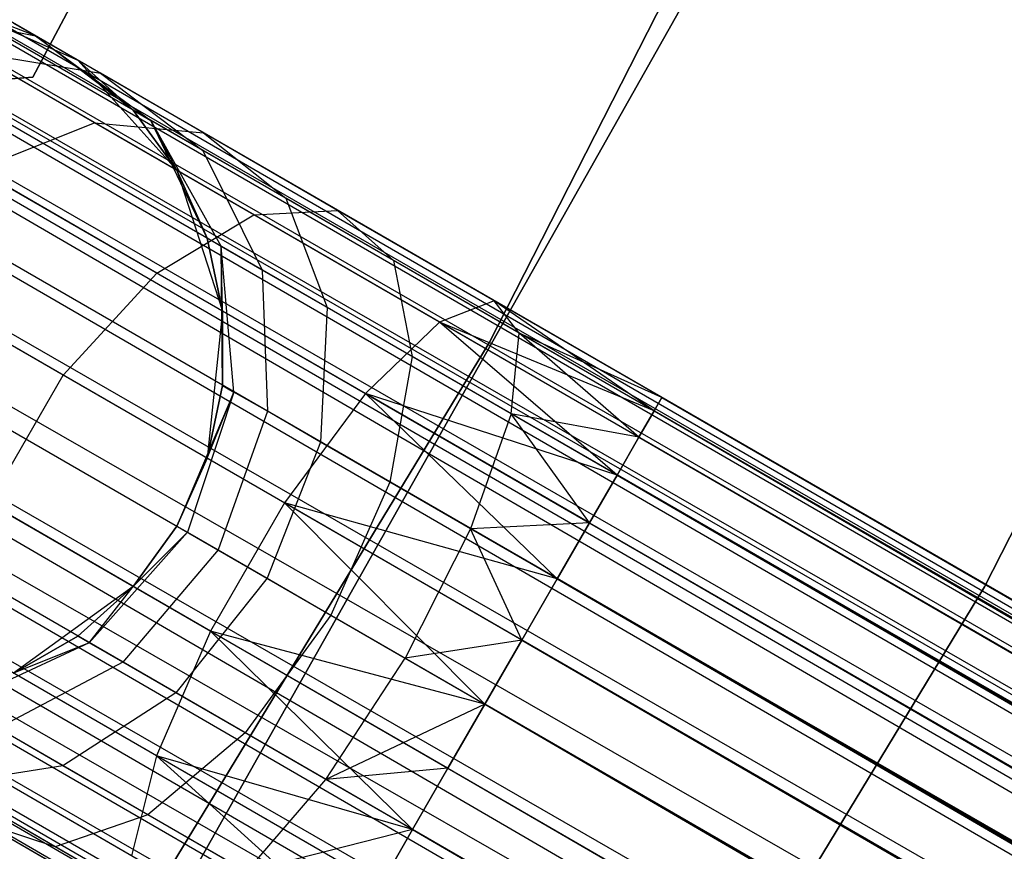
# Model space of a CAD drawing. Extents: x -189 to 189, y -189 to 189.
# Tile 414 of 591: x 52.79 to 55.56, y -31.63 to -29.29. Entities that reach past the tile are written whole.
import ezdxf

# ---------------------------------------------------------------- set-up
doc = ezdxf.new("R2010")
doc.units = 0
doc.header["$LTSCALE"] = 25.4
doc.layers.get('0').update_dxf_attribs({"linetype": 'CONTINUOUS'})

# ---------------------------------------------------------------- blocks, each defined once
blk = doc.blocks.new('CAMELEON-KENAI-C-12244_STL')
at = {"color": 0}
for p, q in [((146.4305, -83.3727, -9.3955), (37.968, -20.7519, -9.3955)), ((146.4305, -83.3727, -9.3955), (37.968, -20.7519, -9.6045)), ((146.3662, -83.484, -9), (37.968, -20.7519, -9.3955)), ((146.3662, -83.484, -9), (37.968, -20.7519, -9.3955)), ((146.4305, -83.3727, -9.3955), (37.968, -20.7519, -9.3955)), ((146.4305, -83.3727, -9.3955), (37.968, -20.7519, -9.6045)), ((146.3662, -83.484, -9), (37.9463, -20.7895, -9.191)), ((146.3662, -83.484, -9), (37.9463, -20.7895, -9.191)), ((146.4305, -83.3727, -9.3955), (37.9463, -20.7895, -9.809)), ((146.4305, -83.3727, -9.3955), (37.9463, -20.7895, -9.809)), ((146.4088, -83.4103, -9.809), (37.9463, -20.7895, -9.809)), ((146.4088, -83.4103, -9.809), (37.9463, -20.7895, -9.809)), ((37.9038, -20.8631, -9), (146.3662, -83.484, -9)), ((37.9038, -20.8631, -9), (146.3662, -83.484, -9)), ((146.4088, -83.4103, -9.809), (37.9038, -20.8631, -10)), ((146.4088, -83.4103, -9.809), (37.9038, -20.8631, -10)), ((37.8424, -20.9696, -8.8309), (146.3662, -83.484, -9)), ((37.8424, -20.9696, -8.8309), (146.3662, -83.484, -9)), ((37.8424, -20.9696, -8.8309), (146.2271, -83.7249, -8.691)), ((37.8424, -20.9696, -8.8309), (146.2271, -83.7249, -8.691)), ((146.4088, -83.4103, -9.809), (37.8424, -20.9696, -10.1691)), ((146.4088, -83.4103, -9.809), (37.8424, -20.9696, -10.1691)), ((146.3048, -83.5904, -10.1691), (37.8424, -20.9696, -10.1691)), ((146.3048, -83.5904, -10.1691), (37.8424, -20.9696, -10.1691)), ((37.7647, -21.1041, -8.691), (146.2271, -83.7249, -8.691)), ((37.7647, -21.1041, -8.691), (146.2271, -83.7249, -8.691)), ((37.7647, -21.1041, -8.691), (146.0372, -84.0539, -8.5219)), ((37.7647, -21.1041, -8.691), (146.0372, -84.0539, -8.5219)), ((146.3048, -83.5904, -10.1691), (37.7647, -21.1041, -10.309)), ((146.3048, -83.5904, -10.1691), (37.7647, -21.1041, -10.309)), ((146.1366, -83.8817, -10.4135), (37.7647, -21.1041, -10.309)), ((146.1366, -83.8817, -10.4135), (37.7647, -21.1041, -10.309)), ((37.6742, -21.2609, -8.5864), (146.0372, -84.0539, -8.5219)), ((37.6742, -21.2609, -8.5864), (146.0372, -84.0539, -8.5219)), ((146.1366, -83.8817, -10.4135), (37.6742, -21.2609, -10.4135)), ((146.1366, -83.8817, -10.4135), (37.6742, -21.2609, -10.4135)), ((146.0372, -84.0539, -8.5219), (37.5747, -21.4331, -8.5219)), ((146.0372, -84.0539, -8.5219), (37.5747, -21.4331, -8.5219)), ((37.5747, -21.4331, -10.4781), (146.1366, -83.8817, -10.4135)), ((37.5747, -21.4331, -10.4781), (146.1366, -83.8817, -10.4135)), ((37.4708, -21.6131, -8.5), (145.9332, -84.234, -8.5)), ((37.4708, -21.6131, -8.5), (145.9332, -84.234, -8.5)), ((37.4708, -21.6131, -10.5), (145.9332, -84.234, -10.5)), ((37.4708, -21.6131, -10.5), (145.9332, -84.234, -10.5)), ((37.4708, -21.6131, -10.5), (146.1366, -83.8817, -10.4135)), ((37.4708, -21.6131, -10.5), (146.1366, -83.8817, -10.4135)), ((37.3668, -21.7932, -8.5219), (145.8293, -84.414, -8.5219)), ((37.3668, -21.7932, -8.5219), (145.8293, -84.414, -8.5219)), ((37.3668, -21.7932, -8.5219), (145.6393, -84.743, -8.691)), ((37.3668, -21.7932, -8.5219), (145.6393, -84.743, -8.691)), ((37.3668, -21.7932, -10.4781), (145.9332, -84.234, -10.5)), ((37.3668, -21.7932, -10.4781), (145.9332, -84.234, -10.5)), ((145.7299, -84.5862, -10.4135), (37.2674, -21.9654, -10.4135)), ((37.2674, -21.9654, -10.4135), (145.9332, -84.234, -10.5)), ((145.7299, -84.5862, -10.4135), (37.2674, -21.9654, -10.4135)), ((37.2674, -21.9654, -8.5864), (145.6393, -84.743, -8.691)), ((37.2674, -21.9654, -8.5864), (145.6393, -84.743, -8.691)), ((37.2674, -21.9654, -10.4135), (145.9332, -84.234, -10.5)), ((145.7299, -84.5862, -10.4135), (37.1769, -22.1222, -10.309)), ((145.7299, -84.5862, -10.4135), (37.1769, -22.1222, -10.309)), ((145.6393, -84.743, -8.691), (37.1769, -22.1222, -8.691)), ((37.1769, -22.1222, -8.691), (145.5002, -84.984, -9)), ((37.1769, -22.1222, -8.691), (145.5002, -84.984, -9)), ((145.6393, -84.743, -8.691), (37.1769, -22.1222, -8.691)), ((145.7299, -84.5862, -10.4135), (37.0992, -22.2567, -10.1691)), ((145.7299, -84.5862, -10.4135), (37.0992, -22.2567, -10.1691)), ((145.5617, -84.8775, -10.1691), (37.0992, -22.2567, -10.1691)), ((145.5617, -84.8775, -10.1691), (37.0992, -22.2567, -10.1691)), ((37.0992, -22.2567, -8.8309), (145.5002, -84.984, -9)), ((37.0992, -22.2567, -8.8309), (145.5002, -84.984, -9)), ((145.5617, -84.8775, -10.1691), (37.0378, -22.3631, -10)), ((145.5617, -84.8775, -10.1691), (37.0378, -22.3631, -10)), ((145.5002, -84.984, -9), (37.0378, -22.3631, -9)), ((145.5002, -84.984, -9), (37.0378, -22.3631, -9)), ((145.5617, -84.8775, -10.1691), (36.9953, -22.4368, -9.809)), ((145.5617, -84.8775, -10.1691), (36.9953, -22.4368, -9.809)), ((145.4577, -85.0576, -9.809), (36.9953, -22.4368, -9.809)), ((145.4577, -85.0576, -9.809), (36.9953, -22.4368, -9.809)), ((145.436, -85.0952, -9.3955), (36.9953, -22.4368, -9.191)), ((145.436, -85.0952, -9.3955), (36.9953, -22.4368, -9.191)), ((145.5002, -84.984, -9), (36.9953, -22.4368, -9.191)), ((145.5002, -84.984, -9), (36.9953, -22.4368, -9.191)), ((145.4577, -85.0576, -9.809), (36.9735, -22.4744, -9.6045)), ((145.4577, -85.0576, -9.809), (36.9735, -22.4744, -9.3955)), ((145.4577, -85.0576, -9.809), (36.9735, -22.4744, -9.6045)), ((145.4577, -85.0576, -9.809), (36.9735, -22.4744, -9.3955)), ((145.436, -85.0952, -9.3955), (36.9735, -22.4744, -9.3955)), ((145.436, -85.0952, -9.3955), (36.9735, -22.4744, -9.3955)), ((56.2153, -26.071, -167), (54.1103, -30.198, -167)), ((54.1103, -30.198, -168), (56.2153, -26.071, -168)), ((56.2153, -26.071, -167), (54.1103, -30.198, -167)), ((54.1103, -30.198, -168), (56.2153, -26.071, -168)), ((55.5024, -30.884, -160.5), (57.6548, -26.6511, -160.5)), ((57.6548, -26.6511, -170), (55.5024, -30.884, -170)), ((55.5024, -30.884, -160.5), (57.6548, -26.6511, -160.5)), ((57.6548, -26.6511, -170), (55.5024, -30.884, -170)), ((54.1352, -26.9733, -165), (52.8276, -29.4518, -165)), ((52.8276, -29.4518, -167), (54.1352, -26.9733, -167)), ((52.8276, -29.4518, -167), (54.1352, -26.9733, -167)), ((54.1352, -26.9733, -165), (52.8276, -29.4518, -165)), ((55.1156, -28.431, -160.5), (52.808, -32.5168, -160.5)), ((52.808, -32.5168, -170), (55.1156, -28.431, -170)), ((52.808, -32.5168, -170), (55.1156, -28.431, -170)), ((55.1156, -28.431, -160.5), (52.808, -32.5168, -160.5)), ((52.4402, -29.2557, -160.853), (52.8353, -29.3354, -160.9553)), ((52.4402, -29.2557, -160.853), (52.8353, -29.3354, -160.9553)), ((52.5743, -29.235, -167), (52.9542, -29.4041, -167)), ((52.8353, -29.3354, -160.9553), (52.5743, -29.235, -161.5)), ((52.8353, -29.3354, -160.9553), (52.5743, -29.235, -161.5)), ((52.5743, -29.235, -167), (52.9542, -29.4041, -167)), ((52.8353, -29.3354, -160.9553), (52.7732, -29.2996, -161.5)), ((52.7732, -29.2996, -161.5), (52.9542, -29.4041, -167)), ((52.8353, -29.3354, -160.9553), (52.7732, -29.2996, -161.5)), ((52.7732, -29.2996, -161.5), (52.9542, -29.4041, -167)), ((53.1096, -29.544, -161.5), (52.8353, -29.3354, -160.9553)), ((52.8353, -29.3354, -160.9553), (53.1595, -29.5728, -161.0623)), ((53.1096, -29.544, -161.5), (52.8353, -29.3354, -160.9553)), ((52.9542, -29.4041, -161.5), (52.8353, -29.3354, -160.9553)), ((52.9542, -29.4041, -161.5), (52.8353, -29.3354, -160.9553)), ((53.0173, -29.4406, -160.4477), (52.8353, -29.3354, -160.9553)), ((53.0173, -29.4406, -160.4477), (52.8353, -29.3354, -160.9553)), ((52.8353, -29.3354, -160.9553), (53.1595, -29.5728, -161.0623)), ((52.6565, -29.3806, -160.25), (53.0173, -29.4406, -160.4477)), ((53.0006, -29.5793, -159.7322), (52.6565, -29.3806, -160.25)), ((53.0006, -29.5793, -159.7322), (52.6565, -29.3806, -160.25)), ((52.6565, -29.3806, -160.25), (53.0173, -29.4406, -160.4477)), ((52.9542, -29.4041, -167), (53.2324, -29.7131, -167)), ((53.1096, -29.544, -161.5), (52.9542, -29.4041, -161.5)), ((52.9542, -29.4041, -161.5), (52.9542, -29.4041, -167)), ((52.9542, -29.4041, -167), (53.1096, -29.544, -161.5)), ((52.9542, -29.4041, -167), (53.2324, -29.7131, -167)), ((52.9542, -29.4041, -161.5), (52.9542, -29.4041, -167)), ((53.1096, -29.544, -161.5), (52.9542, -29.4041, -161.5)), ((52.9542, -29.4041, -167), (53.1096, -29.544, -161.5)), ((53.0173, -29.4406, -160.4477), (53.3058, -29.6573, -160.6545)), ((53.307, -29.6078, -160.0119), (53.0173, -29.4406, -160.4477)), ((53.307, -29.6078, -160.0119), (53.0173, -29.4406, -160.4477)), ((53.0173, -29.4406, -160.4477), (53.3058, -29.6573, -160.6545)), ((52.8276, -29.4518, -165), (52.4389, -29.4778, -165)), ((52.4389, -29.4778, -167), (52.8276, -29.4518, -167)), ((52.4389, -29.4778, -167), (52.8276, -29.4518, -167)), ((52.8276, -29.4518, -165), (52.4389, -29.4778, -165)), ((52.8276, -29.4518, -165), (52.8276, -29.4518, -167)), ((52.8276, -29.4518, -165), (52.8276, -29.4518, -167)), ((53.2324, -29.7131, -161.5), (53.1096, -29.544, -161.5)), ((53.1096, -29.544, -161.5), (53.1595, -29.5728, -161.0623)), ((53.1096, -29.544, -161.5), (53.1595, -29.5728, -161.0623)), ((53.1096, -29.544, -161.5), (53.2324, -29.7131, -167)), ((53.1096, -29.544, -161.5), (53.2324, -29.7131, -167)), ((53.2324, -29.7131, -161.5), (53.1096, -29.544, -161.5)), ((52.6722, -29.711, -159.5137), (53.0006, -29.5793, -159.7322)), ((52.6722, -29.711, -159.5137), (53.0006, -29.5793, -159.7322)), ((53.0006, -29.5793, -159.7322), (53.307, -29.6078, -160.0119)), ((53.449, -29.8381, -159.3349), (53.0006, -29.5793, -159.7322)), ((53.449, -29.8381, -159.3349), (53.0006, -29.5793, -159.7322)), ((53.0006, -29.5793, -159.7322), (53.307, -29.6078, -160.0119)), ((53.1595, -29.5728, -161.0623), (53.3568, -29.9268, -161.1555)), ((53.3175, -29.9041, -161.5), (53.1595, -29.5728, -161.0623)), ((53.2324, -29.7131, -161.5), (53.1595, -29.5728, -161.0623)), ((53.3175, -29.9041, -161.5), (53.1595, -29.5728, -161.0623)), ((53.2324, -29.7131, -161.5), (53.1595, -29.5728, -161.0623)), ((53.3058, -29.6573, -160.6545), (53.1595, -29.5728, -161.0623)), ((53.3058, -29.6573, -160.6545), (53.1595, -29.5728, -161.0623)), ((53.1595, -29.5728, -161.0623), (53.3568, -29.9268, -161.1555)), ((53.307, -29.6078, -160.0119), (53.5385, -29.7916, -160.3043)), ((53.6844, -29.8257, -159.6774), (53.307, -29.6078, -160.0119)), ((53.6844, -29.8257, -159.6774), (53.307, -29.6078, -160.0119)), ((53.307, -29.6078, -160.0119), (53.5385, -29.7916, -160.3043)), ((53.3058, -29.6573, -160.6545), (53.4719, -29.9933, -160.8346)), ((53.5385, -29.7916, -160.3043), (53.3058, -29.6573, -160.6545)), ((53.5385, -29.7916, -160.3043), (53.3058, -29.6573, -160.6545)), ((53.3058, -29.6573, -160.6545), (53.4719, -29.9933, -160.8346)), ((53.176, -30.0018, -159.0673), (52.6722, -29.711, -159.5137)), ((53.176, -30.0018, -159.0673), (52.6722, -29.711, -159.5137)), ((53.2324, -29.7131, -167), (53.3609, -30.1086, -167)), ((53.3175, -29.9041, -161.5), (53.2324, -29.7131, -161.5)), ((53.2324, -29.7131, -167), (53.3175, -29.9041, -161.5)), ((53.2324, -29.7131, -167), (53.3609, -30.1086, -167)), ((53.2324, -29.7131, -161.5), (53.2324, -29.7131, -167)), ((53.2324, -29.7131, -161.5), (53.2324, -29.7131, -167)), ((53.3175, -29.9041, -161.5), (53.2324, -29.7131, -161.5)), ((53.2324, -29.7131, -167), (53.3175, -29.9041, -161.5)), ((53.5385, -29.7916, -160.3043), (53.6551, -30.099, -160.5589)), ((53.8418, -29.9668, -160.0356), (53.5385, -29.7916, -160.3043)), ((53.8418, -29.9668, -160.0356), (53.5385, -29.7916, -160.3043)), ((53.5385, -29.7916, -160.3043), (53.6551, -30.099, -160.5589)), ((53.449, -29.8381, -159.3349), (53.6844, -29.8257, -159.6774)), ((53.449, -29.8381, -159.3349), (53.6844, -29.8257, -159.6774)), ((53.6844, -29.8257, -159.6774), (53.8418, -29.9668, -160.0356)), ((54.124, -30.0795, -159.4672), (53.6844, -29.8257, -159.6774)), ((54.124, -30.0795, -159.4672), (53.6844, -29.8257, -159.6774)), ((53.6844, -29.8257, -159.6774), (53.8418, -29.9668, -160.0356)), ((53.176, -30.0018, -159.0673), (53.449, -29.8381, -159.3349)), ((53.176, -30.0018, -159.0673), (53.449, -29.8381, -159.3349)), ((53.9711, -30.1396, -159.0852), (53.449, -29.8381, -159.3349)), ((53.9711, -30.1396, -159.0852), (53.449, -29.8381, -159.3349)), ((53.3568, -29.9268, -161.1555), (53.3175, -29.9041, -161.5)), ((53.3609, -30.1086, -161.5), (53.3175, -29.9041, -161.5)), ((53.3568, -29.9268, -161.1555), (53.3175, -29.9041, -161.5)), ((53.3175, -29.9041, -161.5), (53.3609, -30.1086, -167)), ((53.3175, -29.9041, -161.5), (53.3609, -30.1086, -167)), ((53.3609, -30.1086, -161.5), (53.3175, -29.9041, -161.5)), ((53.4719, -29.9933, -160.8346), (53.3568, -29.9268, -161.1555)), ((53.4719, -29.9933, -160.8346), (53.3568, -29.9268, -161.1555)), ((53.393, -30.3362, -161.2188), (53.3568, -29.9268, -161.1555)), ((53.3609, -30.3177, -161.5), (53.3568, -29.9268, -161.1555)), ((53.393, -30.3362, -161.2188), (53.3568, -29.9268, -161.1555)), ((53.3609, -30.3177, -161.5), (53.3568, -29.9268, -161.1555)), ((53.3609, -30.1086, -161.5), (53.3568, -29.9268, -161.1555)), ((53.3609, -30.1086, -161.5), (53.3568, -29.9268, -161.1555)), ((53.8418, -29.9668, -160.0356), (53.8938, -30.2368, -160.3474)), ((54.195, -30.1707, -159.8666), (53.8418, -29.9668, -160.0356)), ((54.195, -30.1707, -159.8666), (53.8418, -29.9668, -160.0356)), ((53.8418, -29.9668, -160.0356), (53.8938, -30.2368, -160.3474)), ((52.9129, -30.2885, -158.9209), (52.3787, -29.9801, -159.3941)), ((52.9129, -30.2885, -158.9209), (52.3787, -29.9801, -159.3941)), ((52.9129, -30.2885, -158.9209), (53.176, -30.0018, -159.0673)), ((52.9129, -30.2885, -158.9209), (53.176, -30.0018, -159.0673)), ((53.7627, -30.3406, -158.7867), (53.176, -30.0018, -159.0673)), ((53.7627, -30.3406, -158.7867), (53.176, -30.0018, -159.0673)), ((53.4719, -29.9933, -160.8346), (53.487, -30.3904, -160.9568)), ((53.6551, -30.099, -160.5589), (53.4719, -29.9933, -160.8346)), ((53.6551, -30.099, -160.5589), (53.4719, -29.9933, -160.8346)), ((53.4719, -29.9933, -160.8346), (53.487, -30.3904, -160.9568)), ((54.124, -30.0795, -159.4672), (53.9711, -30.1396, -159.0852)), ((54.124, -30.0795, -159.4672), (53.9711, -30.1396, -159.0852)), ((54.5957, -30.3519, -159.6045), (54.124, -30.0795, -159.4672)), ((54.5957, -30.3519, -159.3955), (54.124, -30.0795, -159.4672)), ((54.574, -30.3895, -159.191), (54.124, -30.0795, -159.4672)), ((54.5957, -30.3519, -159.3955), (54.124, -30.0795, -159.4672)), ((54.574, -30.3895, -159.191), (54.124, -30.0795, -159.4672)), ((54.5957, -30.3519, -159.6045), (54.124, -30.0795, -159.4672)), ((54.195, -30.1707, -159.8666), (54.124, -30.0795, -159.4672)), ((54.195, -30.1707, -159.8666), (54.124, -30.0795, -159.4672)), ((53.3609, -30.1086, -167), (53.3175, -30.5222, -167)), ((53.3609, -30.1086, -167), (53.3175, -30.5222, -167)), ((53.3609, -30.3177, -161.5), (53.3609, -30.1086, -161.5)), ((53.3609, -30.1086, -167), (53.3609, -30.3177, -161.5)), ((53.3609, -30.1086, -161.5), (53.3609, -30.1086, -167)), ((53.3609, -30.1086, -161.5), (53.3609, -30.1086, -167)), ((53.3609, -30.3177, -161.5), (53.3609, -30.1086, -161.5)), ((53.3609, -30.1086, -167), (53.3609, -30.3177, -161.5)), ((53.6551, -30.099, -160.5589), (53.6365, -30.4768, -160.7318)), ((53.6551, -30.099, -160.5589), (53.6365, -30.4768, -160.7318)), ((53.8938, -30.2368, -160.3474), (53.6551, -30.099, -160.5589)), ((53.8938, -30.2368, -160.3474), (53.6551, -30.099, -160.5589)), ((53.9711, -30.1396, -159.0852), (53.7627, -30.3406, -158.7867)), ((53.9711, -30.1396, -159.0852), (53.7627, -30.3406, -158.7867)), ((54.47, -30.5696, -158.8309), (53.9711, -30.1396, -159.0852)), ((54.5315, -30.4631, -159), (53.9711, -30.1396, -159.0852)), ((54.47, -30.5696, -158.8309), (53.9711, -30.1396, -159.0852)), ((54.5315, -30.4631, -159), (53.9711, -30.1396, -159.0852)), ((54.574, -30.3895, -159.191), (53.9711, -30.1396, -159.0852)), ((54.574, -30.3895, -159.191), (53.9711, -30.1396, -159.0852)), ((54.1717, -30.3973, -160.2145), (54.195, -30.1707, -159.8666)), ((54.1717, -30.3973, -160.2145), (54.195, -30.1707, -159.8666)), ((54.5957, -30.3519, -159.6045), (54.195, -30.1707, -159.8666)), ((54.574, -30.3895, -159.809), (54.195, -30.1707, -159.8666)), ((54.5957, -30.3519, -159.6045), (54.195, -30.1707, -159.8666)), ((54.574, -30.3895, -159.809), (54.195, -30.1707, -159.8666)), ((54.5315, -30.4631, -160), (54.195, -30.1707, -159.8666)), ((54.5315, -30.4631, -160), (54.195, -30.1707, -159.8666)), ((54.1103, -30.198, -167), (51.7028, -34.1561, -167)), ((51.7028, -34.1561, -168), (54.1103, -30.198, -168)), ((54.1103, -30.198, -167), (51.7028, -34.1561, -167)), ((51.7028, -34.1561, -168), (54.1103, -30.198, -168)), ((54.1103, -30.198, -167), (54.1103, -30.198, -168)), ((54.1103, -30.198, -167), (54.1103, -30.198, -168)), ((53.8938, -30.2368, -160.3474), (53.8314, -30.5893, -160.5591)), ((53.8938, -30.2368, -160.3474), (53.8314, -30.5893, -160.5591)), ((54.1717, -30.3973, -160.2145), (53.8938, -30.2368, -160.3474)), ((54.1717, -30.3973, -160.2145), (53.8938, -30.2368, -160.3474)), ((52.7049, -30.6487, -158.9209), (52.9129, -30.2885, -158.9209)), ((52.7049, -30.6487, -158.9209), (52.9129, -30.2885, -158.9209)), ((53.5349, -30.6477, -158.6233), (52.9129, -30.2885, -158.9209)), ((53.5349, -30.6477, -158.6233), (52.9129, -30.2885, -158.9209)), ((53.3175, -30.5222, -161.5), (53.3609, -30.3177, -161.5)), ((53.3609, -30.3177, -161.5), (53.3175, -30.5222, -167)), ((53.3609, -30.3177, -161.5), (53.3175, -30.5222, -167)), ((53.3175, -30.5222, -161.5), (53.3609, -30.3177, -161.5)), ((53.3609, -30.3177, -161.5), (53.393, -30.3362, -161.2188)), ((53.3609, -30.3177, -161.5), (53.393, -30.3362, -161.2188)), ((53.393, -30.3362, -161.2188), (53.2324, -30.7131, -161.5)), ((53.393, -30.3362, -161.2188), (53.2324, -30.7131, -161.5)), ((53.393, -30.3362, -161.2188), (53.262, -30.7302, -161.2412)), ((53.393, -30.3362, -161.2188), (53.262, -30.7302, -161.2412)), ((53.3175, -30.5222, -161.5), (53.393, -30.3362, -161.2188)), ((53.3175, -30.5222, -161.5), (53.393, -30.3362, -161.2188)), ((53.487, -30.3904, -160.9568), (53.393, -30.3362, -161.2188)), ((53.487, -30.3904, -160.9568), (53.393, -30.3362, -161.2188)), ((53.7627, -30.3406, -158.7867), (53.5349, -30.6477, -158.6233)), ((53.7627, -30.3406, -158.7867), (53.5349, -30.6477, -158.6233)), ((54.3018, -30.8609, -158.5865), (53.7627, -30.3406, -158.7867)), ((54.3924, -30.7041, -158.691), (53.7627, -30.3406, -158.7867)), ((54.3018, -30.8609, -158.5865), (53.7627, -30.3406, -158.7867)), ((54.3924, -30.7041, -158.691), (53.7627, -30.3406, -158.7867)), ((54.47, -30.5696, -158.8309), (53.7627, -30.3406, -158.7867)), ((54.47, -30.5696, -158.8309), (53.7627, -30.3406, -158.7867)), ((54.574, -30.3895, -159.809), (54.5957, -30.3519, -159.6045)), ((54.5957, -30.3519, -159.3955), (54.574, -30.3895, -159.191)), ((54.5957, -30.3519, -159.3955), (54.574, -30.3895, -159.191)), ((54.574, -30.3895, -159.809), (54.5957, -30.3519, -159.6045)), ((54.5957, -30.3519, -159.6045), (139.7691, -79.5267, -159.6045)), ((54.5957, -30.3519, -159.6045), (139.7691, -79.5267, -159.6045)), ((54.5957, -30.3519, -159.6045), (139.7473, -79.5643, -159.191)), ((54.5957, -30.3519, -159.6045), (139.7473, -79.5643, -159.191)), ((54.5957, -30.3519, -159.3955), (139.7473, -79.5643, -159.191)), ((54.5957, -30.3519, -159.3955), (139.7473, -79.5643, -159.191)), ((53.487, -30.3904, -160.9568), (53.3485, -30.7801, -161)), ((53.487, -30.3904, -160.9568), (53.3485, -30.7801, -161)), ((53.6365, -30.4768, -160.7318), (53.487, -30.3904, -160.9568)), ((53.6365, -30.4768, -160.7318), (53.487, -30.3904, -160.9568)), ((54.5315, -30.4631, -160), (54.574, -30.3895, -159.809)), ((54.574, -30.3895, -159.191), (54.5315, -30.4631, -159)), ((54.574, -30.3895, -159.191), (54.5315, -30.4631, -159)), ((54.5315, -30.4631, -160), (54.574, -30.3895, -159.809)), ((54.574, -30.3895, -159.809), (139.7048, -79.638, -160)), ((54.574, -30.3895, -159.809), (139.7048, -79.638, -160)), ((54.574, -30.3895, -159.809), (139.7691, -79.5267, -159.6045)), ((54.574, -30.3895, -159.809), (139.7691, -79.5267, -159.6045)), ((54.574, -30.3895, -159.191), (139.7473, -79.5643, -159.191)), ((54.574, -30.3895, -159.191), (139.7473, -79.5643, -159.191)), ((54.574, -30.3895, -159.191), (139.6434, -79.7444, -158.8309)), ((54.574, -30.3895, -159.191), (139.6434, -79.7444, -158.8309)), ((54.1717, -30.3973, -160.2145), (54.0583, -30.7203, -160.4506)), ((54.1717, -30.3973, -160.2145), (54.0583, -30.7203, -160.4506)), ((54.5315, -30.4631, -160), (54.1717, -30.3973, -160.2145)), ((54.47, -30.5696, -160.1691), (54.1717, -30.3973, -160.2145)), ((54.5315, -30.4631, -160), (54.1717, -30.3973, -160.2145)), ((54.47, -30.5696, -160.1691), (54.1717, -30.3973, -160.2145)), ((54.3924, -30.7041, -160.309), (54.1717, -30.3973, -160.2145)), ((54.3924, -30.7041, -160.309), (54.1717, -30.3973, -160.2145)), ((54.47, -30.5696, -160.1691), (54.5315, -30.4631, -160)), ((54.5315, -30.4631, -159), (54.47, -30.5696, -158.8309)), ((54.5315, -30.4631, -159), (54.47, -30.5696, -158.8309)), ((54.47, -30.5696, -160.1691), (54.5315, -30.4631, -160)), ((54.5315, -30.4631, -160), (139.7048, -79.638, -160)), ((54.5315, -30.4631, -160), (139.7048, -79.638, -160)), ((54.5315, -30.4631, -159), (139.6434, -79.7444, -158.8309)), ((54.5315, -30.4631, -159), (139.6434, -79.7444, -158.8309)), ((53.6365, -30.4768, -160.7318), (53.4861, -30.8596, -160.7929)), ((53.6365, -30.4768, -160.7318), (53.4861, -30.8596, -160.7929)), ((53.8314, -30.5893, -160.5591), (53.6365, -30.4768, -160.7318)), ((53.8314, -30.5893, -160.5591), (53.6365, -30.4768, -160.7318)), ((53.3175, -30.5222, -167), (53.2324, -30.7131, -167)), ((53.2324, -30.7131, -161.5), (53.3175, -30.5222, -161.5)), ((53.2324, -30.7131, -161.5), (53.3175, -30.5222, -161.5)), ((53.3175, -30.5222, -167), (53.2324, -30.7131, -167)), ((53.3175, -30.5222, -161.5), (53.3175, -30.5222, -167)), ((53.3175, -30.5222, -161.5), (53.3175, -30.5222, -167)), ((54.3924, -30.7041, -160.309), (54.47, -30.5696, -160.1691)), ((54.47, -30.5696, -158.8309), (54.3924, -30.7041, -158.691)), ((54.47, -30.5696, -158.8309), (54.3924, -30.7041, -158.691)), ((54.3924, -30.7041, -160.309), (54.47, -30.5696, -160.1691)), ((54.47, -30.5696, -160.1691), (139.5657, -79.879, -160.309)), ((54.47, -30.5696, -160.1691), (139.5657, -79.879, -160.309)), ((54.47, -30.5696, -160.1691), (139.7048, -79.638, -160)), ((54.47, -30.5696, -160.1691), (139.7048, -79.638, -160)), ((54.47, -30.5696, -158.8309), (139.6434, -79.7444, -158.8309)), ((54.47, -30.5696, -158.8309), (139.6434, -79.7444, -158.8309)), ((54.47, -30.5696, -158.8309), (139.4752, -80.0357, -158.5865)), ((54.47, -30.5696, -158.8309), (139.4752, -80.0357, -158.5865)), ((53.8314, -30.5893, -160.5591), (53.6655, -30.9631, -160.634)), ((53.8314, -30.5893, -160.5591), (53.6655, -30.9631, -160.634)), ((54.0583, -30.7203, -160.4506), (53.8314, -30.5893, -160.5591)), ((54.0583, -30.7203, -160.4506), (53.8314, -30.5893, -160.5591)), ((53.327, -31.0078, -158.6233), (52.7049, -30.6487, -158.9209)), ((53.327, -31.0078, -158.6233), (52.7049, -30.6487, -158.9209)), ((53.5349, -30.6477, -158.6233), (53.327, -31.0078, -158.6233)), ((53.5349, -30.6477, -158.6233), (53.327, -31.0078, -158.6233)), ((54.0985, -31.2131, -158.5), (53.5349, -30.6477, -158.6233)), ((54.2024, -31.0331, -158.5219), (53.5349, -30.6477, -158.6233)), ((54.0985, -31.2131, -158.5), (53.5349, -30.6477, -158.6233)), ((54.2024, -31.0331, -158.5219), (53.5349, -30.6477, -158.6233)), ((54.3018, -30.8609, -158.5865), (53.5349, -30.6477, -158.6233)), ((54.3018, -30.8609, -158.5865), (53.5349, -30.6477, -158.6233)), ((53.2324, -30.7131, -167), (53.1096, -30.8823, -167)), ((53.1096, -30.8823, -161.5), (53.2324, -30.7131, -161.5)), ((53.1096, -30.8823, -161.5), (53.2324, -30.7131, -161.5)), ((53.2324, -30.7131, -167), (53.1096, -30.8823, -167)), ((53.2324, -30.7131, -161.5), (53.262, -30.7302, -161.2412)), ((53.2324, -30.7131, -161.5), (53.262, -30.7302, -161.2412)), ((53.2324, -30.7131, -161.5), (53.2324, -30.7131, -167)), ((53.2324, -30.7131, -161.5), (53.2324, -30.7131, -167)), ((54.0583, -30.7203, -160.4506), (53.8743, -31.0837, -160.5341)), ((54.0583, -30.7203, -160.4506), (53.8743, -31.0837, -160.5341)), ((54.3924, -30.7041, -160.309), (54.0583, -30.7203, -160.4506)), ((54.3924, -30.7041, -160.309), (54.0583, -30.7203, -160.4506)), ((54.3018, -30.8609, -160.4135), (54.0583, -30.7203, -160.4506)), ((54.3018, -30.8609, -160.4135), (54.0583, -30.7203, -160.4506)), ((54.2024, -31.0331, -160.4781), (54.0583, -30.7203, -160.4506)), ((54.2024, -31.0331, -160.4781), (54.0583, -30.7203, -160.4506)), ((54.3018, -30.8609, -160.4135), (54.3924, -30.7041, -160.309)), ((54.3924, -30.7041, -158.691), (54.3018, -30.8609, -158.5865)), ((54.3924, -30.7041, -158.691), (54.3018, -30.8609, -158.5865)), ((54.3018, -30.8609, -160.4135), (54.3924, -30.7041, -160.309)), ((54.3924, -30.7041, -160.309), (139.5657, -79.879, -160.309)), ((54.3924, -30.7041, -160.309), (139.5657, -79.879, -160.309)), ((54.3924, -30.7041, -158.691), (139.4752, -80.0357, -158.5865)), ((54.3924, -30.7041, -158.691), (139.4752, -80.0357, -158.5865)), ((53.262, -30.7302, -161.2412), (52.9863, -31.0407, -161.2188)), ((53.262, -30.7302, -161.2412), (52.9863, -31.0407, -161.2188)), ((53.262, -30.7302, -161.2412), (53.1096, -30.8823, -161.5)), ((53.262, -30.7302, -161.2412), (53.1096, -30.8823, -161.5)), ((53.262, -30.7302, -161.2412), (53.3485, -30.7801, -161)), ((53.262, -30.7302, -161.2412), (53.3485, -30.7801, -161)), ((53.3485, -30.7801, -161), (53.0803, -31.0949, -160.9568)), ((53.3485, -30.7801, -161), (53.0803, -31.0949, -160.9568)), ((53.3485, -30.7801, -161), (53.4861, -30.8596, -160.7929)), ((53.3485, -30.7801, -161), (53.4861, -30.8596, -160.7929)), ((53.4861, -30.8596, -160.7929), (53.2298, -31.1813, -160.7318)), ((53.4861, -30.8596, -160.7929), (53.2298, -31.1813, -160.7318)), ((53.4861, -30.8596, -160.7929), (53.6655, -30.9631, -160.634)), ((53.4861, -30.8596, -160.7929), (53.6655, -30.9631, -160.634)), ((54.2024, -31.0331, -160.4781), (54.3018, -30.8609, -160.4135)), ((54.3018, -30.8609, -158.5865), (54.2024, -31.0331, -158.5219)), ((54.3018, -30.8609, -158.5865), (54.2024, -31.0331, -158.5219)), ((54.2024, -31.0331, -160.4781), (54.3018, -30.8609, -160.4135)), ((54.3018, -30.8609, -160.4135), (139.3758, -80.2079, -160.4781)), ((54.3018, -30.8609, -160.4135), (139.3758, -80.2079, -160.4781)), ((54.3018, -30.8609, -160.4135), (139.5657, -79.879, -160.309)), ((54.3018, -30.8609, -160.4135), (139.5657, -79.879, -160.309)), ((54.3018, -30.8609, -158.5865), (139.4752, -80.0357, -158.5865)), ((54.3018, -30.8609, -158.5865), (139.4752, -80.0357, -158.5865)), ((54.3018, -30.8609, -158.5865), (139.2718, -80.388, -158.5)), ((54.3018, -30.8609, -158.5865), (139.2718, -80.388, -158.5)), ((53.1096, -30.8823, -167), (52.7732, -31.1267, -167)), ((53.1096, -30.8823, -167), (52.7732, -31.1267, -167)), ((52.9542, -31.0222, -161.5), (53.1096, -30.8823, -161.5)), ((53.1096, -30.8823, -167), (52.9542, -31.0222, -161.5)), ((52.9542, -31.0222, -161.5), (53.1096, -30.8823, -161.5)), ((53.1096, -30.8823, -167), (52.9542, -31.0222, -161.5)), ((52.9863, -31.0407, -161.2188), (53.1096, -30.8823, -161.5)), ((52.9863, -31.0407, -161.2188), (53.1096, -30.8823, -161.5)), ((53.0398, -34.9442, -160.5), (55.5024, -30.884, -160.5)), ((55.5024, -30.884, -170), (53.0398, -34.9442, -170)), ((53.0398, -34.9442, -160.5), (55.5024, -30.884, -160.5)), ((55.5024, -30.884, -170), (53.0398, -34.9442, -170)), ((53.1096, -30.8823, -161.5), (53.1096, -30.8823, -167)), ((53.1096, -30.8823, -161.5), (53.1096, -30.8823, -167)), ((55.5024, -30.884, -160.5), (55.5024, -30.884, -170)), ((55.5024, -30.884, -160.5), (55.5024, -30.884, -170)), ((53.6655, -30.9631, -160.634), (53.4247, -31.2938, -160.5591)), ((53.6655, -30.9631, -160.634), (53.4247, -31.2938, -160.5591)), ((53.6655, -30.9631, -160.634), (53.8743, -31.0837, -160.5341)), ((53.6655, -30.9631, -160.634), (53.8743, -31.0837, -160.5341)), ((53.175, -31.3587, -158.7867), (52.5882, -31.0199, -159.0673)), ((53.175, -31.3587, -158.7867), (52.5882, -31.0199, -159.0673)), ((52.7732, -31.1267, -161.5), (52.9542, -31.0222, -161.5)), ((52.9542, -31.0222, -161.5), (52.7732, -31.1267, -167)), ((52.9542, -31.0222, -161.5), (52.7732, -31.1267, -167)), ((52.7732, -31.1267, -161.5), (52.9542, -31.0222, -161.5)), ((52.9863, -31.0407, -161.2188), (52.9542, -31.0222, -161.5)), ((52.9863, -31.0407, -161.2188), (52.9542, -31.0222, -161.5)), ((53.327, -31.0078, -158.6233), (53.175, -31.3587, -158.7867)), ((53.327, -31.0078, -158.6233), (53.175, -31.3587, -158.7867)), ((53.8951, -31.5654, -158.5865), (53.327, -31.0078, -158.6233)), ((53.9945, -31.3932, -158.5219), (53.327, -31.0078, -158.6233)), ((53.8951, -31.5654, -158.5865), (53.327, -31.0078, -158.6233)), ((53.9945, -31.3932, -158.5219), (53.327, -31.0078, -158.6233)), ((54.0985, -31.2131, -158.5), (53.327, -31.0078, -158.6233)), ((54.0985, -31.2131, -158.5), (53.327, -31.0078, -158.6233)), ((52.9863, -31.0407, -161.2188), (52.6136, -31.214, -161.1555)), ((52.9863, -31.0407, -161.2188), (52.6136, -31.214, -161.1555)), ((52.9863, -31.0407, -161.2188), (52.7732, -31.1267, -161.5)), ((52.9863, -31.0407, -161.2188), (52.7732, -31.1267, -161.5)), ((53.0803, -31.0949, -160.9568), (52.9863, -31.0407, -161.2188)), ((53.0803, -31.0949, -160.9568), (52.9863, -31.0407, -161.2188)), ((54.2024, -31.0331, -160.4781), (53.8743, -31.0837, -160.5341)), ((54.2024, -31.0331, -160.4781), (53.8743, -31.0837, -160.5341)), ((54.0985, -31.2131, -160.5), (54.2024, -31.0331, -160.4781)), ((54.2024, -31.0331, -158.5219), (54.0985, -31.2131, -158.5)), ((54.2024, -31.0331, -158.5219), (54.0985, -31.2131, -158.5)), ((54.0985, -31.2131, -160.5), (54.2024, -31.0331, -160.4781)), ((54.2024, -31.0331, -160.4781), (139.3758, -80.2079, -160.4781)), ((54.2024, -31.0331, -160.4781), (139.3758, -80.2079, -160.4781)), ((54.2024, -31.0331, -158.5219), (139.2718, -80.388, -158.5)), ((54.2024, -31.0331, -158.5219), (139.2718, -80.388, -158.5)), ((53.0803, -31.0949, -160.9568), (52.7287, -31.2804, -160.8346)), ((53.0803, -31.0949, -160.9568), (52.7287, -31.2804, -160.8346)), ((53.2298, -31.1813, -160.7318), (53.0803, -31.0949, -160.9568)), ((53.2298, -31.1813, -160.7318), (53.0803, -31.0949, -160.9568)), ((53.6516, -31.4248, -160.4506), (53.8743, -31.0837, -160.5341)), ((53.6516, -31.4248, -160.4506), (53.8743, -31.0837, -160.5341)), ((53.8743, -31.0837, -160.5341), (54.0985, -31.2131, -160.5)), ((53.8743, -31.0837, -160.5341), (54.0985, -31.2131, -160.5)), ((53.2298, -31.1813, -160.7318), (52.9119, -31.3862, -160.5589)), ((53.2298, -31.1813, -160.7318), (52.9119, -31.3862, -160.5589)), ((53.4247, -31.2938, -160.5591), (53.2298, -31.1813, -160.7318)), ((53.4247, -31.2938, -160.5591), (53.2298, -31.1813, -160.7318)), ((54.0985, -31.2131, -160.5), (53.6516, -31.4248, -160.4506)), ((54.0985, -31.2131, -160.5), (53.6516, -31.4248, -160.4506)), ((54.0985, -31.2131, -158.5), (53.9945, -31.3932, -158.5219)), ((53.9945, -31.3932, -160.4781), (54.0985, -31.2131, -160.5)), ((53.9945, -31.3932, -160.4781), (54.0985, -31.2131, -160.5)), ((54.0985, -31.2131, -158.5), (53.9945, -31.3932, -158.5219)), ((139.2718, -80.388, -158.5), (54.0985, -31.2131, -158.5)), ((54.0985, -31.2131, -158.5), (139.0685, -80.7402, -158.5865)), ((54.0985, -31.2131, -158.5), (139.0685, -80.7402, -158.5865)), ((54.0985, -31.2131, -160.5), (139.2718, -80.388, -160.5)), ((54.0985, -31.2131, -160.5), (139.2718, -80.388, -160.5)), ((139.2718, -80.388, -158.5), (54.0985, -31.2131, -158.5)), ((52.9119, -31.3862, -160.5589), (52.7287, -31.2804, -160.8346)), ((52.9119, -31.3862, -160.5589), (52.7287, -31.2804, -160.8346)), ((53.4247, -31.2938, -160.5591), (53.1506, -31.524, -160.3474)), ((53.4247, -31.2938, -160.5591), (53.1506, -31.524, -160.3474)), ((53.6516, -31.4248, -160.4506), (53.4247, -31.2938, -160.5591)), ((53.6516, -31.4248, -160.4506), (53.4247, -31.2938, -160.5591)), ((53.1051, -31.6396, -159.0852), (52.5829, -31.3381, -159.3349)), ((53.1051, -31.6396, -159.0852), (52.5829, -31.3381, -159.3349)), ((53.175, -31.3587, -158.7867), (53.1051, -31.6396, -159.0852)), ((53.175, -31.3587, -158.7867), (53.1051, -31.6396, -159.0852)), ((53.7269, -31.8567, -158.8309), (53.175, -31.3587, -158.7867)), ((53.8046, -31.7222, -158.691), (53.175, -31.3587, -158.7867)), ((53.7269, -31.8567, -158.8309), (53.175, -31.3587, -158.7867)), ((53.8046, -31.7222, -158.691), (53.175, -31.3587, -158.7867)), ((53.8951, -31.5654, -158.5865), (53.175, -31.3587, -158.7867)), ((53.8951, -31.5654, -158.5865), (53.175, -31.3587, -158.7867)), ((52.9119, -31.3862, -160.5589), (52.5874, -31.4389, -160.3043)), ((52.9119, -31.3862, -160.5589), (52.5874, -31.4389, -160.3043)), ((53.1506, -31.524, -160.3474), (52.9119, -31.3862, -160.5589)), ((53.1506, -31.524, -160.3474), (52.9119, -31.3862, -160.5589)), ((53.9945, -31.3932, -160.4781), (53.6516, -31.4248, -160.4506)), ((53.9945, -31.3932, -160.4781), (53.6516, -31.4248, -160.4506)), ((53.9945, -31.3932, -158.5219), (53.8951, -31.5654, -158.5865)), ((53.8951, -31.5654, -160.4135), (53.9945, -31.3932, -160.4781)), ((53.8951, -31.5654, -160.4135), (53.9945, -31.3932, -160.4781)), ((53.9945, -31.3932, -158.5219), (53.8951, -31.5654, -158.5865)), ((53.9945, -31.3932, -158.5219), (139.0685, -80.7402, -158.5865)), ((53.9945, -31.3932, -158.5219), (139.0685, -80.7402, -158.5865)), ((53.9945, -31.3932, -160.4781), (139.1679, -80.568, -160.4781)), ((53.9945, -31.3932, -160.4781), (139.1679, -80.568, -160.4781)), ((52.8907, -31.614, -160.0356), (52.5874, -31.4389, -160.3043)), ((52.8907, -31.614, -160.0356), (52.5874, -31.4389, -160.3043)), ((53.4286, -31.6845, -160.2145), (53.6516, -31.4248, -160.4506)), ((53.4286, -31.6845, -160.2145), (53.6516, -31.4248, -160.4506)), ((53.8951, -31.5654, -160.4135), (53.6516, -31.4248, -160.4506)), ((53.8951, -31.5654, -160.4135), (53.6516, -31.4248, -160.4506)), ((53.1506, -31.524, -160.3474), (52.8907, -31.614, -160.0356)), ((53.1506, -31.524, -160.3474), (52.8907, -31.614, -160.0356)), ((53.4286, -31.6845, -160.2145), (53.1506, -31.524, -160.3474)), ((53.4286, -31.6845, -160.2145), (53.1506, -31.524, -160.3474)), ((52.8907, -31.614, -160.0356), (52.6899, -31.5483, -159.6774)), ((53.1295, -31.8021, -159.4672), (52.6899, -31.5483, -159.6774)), ((52.8907, -31.614, -160.0356), (52.6899, -31.5483, -159.6774)), ((53.1295, -31.8021, -159.4672), (52.6899, -31.5483, -159.6774)), ((53.8951, -31.5654, -160.4135), (53.4286, -31.6845, -160.2145)), ((53.8951, -31.5654, -160.4135), (53.4286, -31.6845, -160.2145)), ((53.8951, -31.5654, -158.5865), (53.8046, -31.7222, -158.691)), ((53.8046, -31.7222, -160.309), (53.8951, -31.5654, -160.4135)), ((53.8046, -31.7222, -160.309), (53.8951, -31.5654, -160.4135)), ((53.8951, -31.5654, -158.5865), (53.8046, -31.7222, -158.691)), ((53.8951, -31.5654, -158.5865), (139.0685, -80.7402, -158.5865)), ((53.8951, -31.5654, -158.5865), (139.0685, -80.7402, -158.5865)), ((53.8951, -31.5654, -158.5865), (138.9002, -81.0316, -158.8309)), ((53.8951, -31.5654, -158.5865), (138.9002, -81.0316, -158.8309)), ((53.8951, -31.5654, -160.4135), (138.9779, -80.897, -160.309)), ((53.8951, -31.5654, -160.4135), (138.9779, -80.897, -160.309)), ((53.8951, -31.5654, -160.4135), (139.1679, -80.568, -160.4781)), ((53.8951, -31.5654, -160.4135), (139.1679, -80.568, -160.4781)), ((53.2439, -31.8179, -159.8666), (52.8907, -31.614, -160.0356)), ((53.2439, -31.8179, -159.8666), (52.8907, -31.614, -160.0356))]:
    blk.add_line(p, q, dxfattribs=at)

msp = doc.modelspace()

# ---------------------------------------------------------------- block references
at = {"color": 0}
msp.add_blockref('CAMELEON-KENAI-C-12244_STL', (0, 0), dxfattribs=at)

doc.saveas('drawing.dxf')
